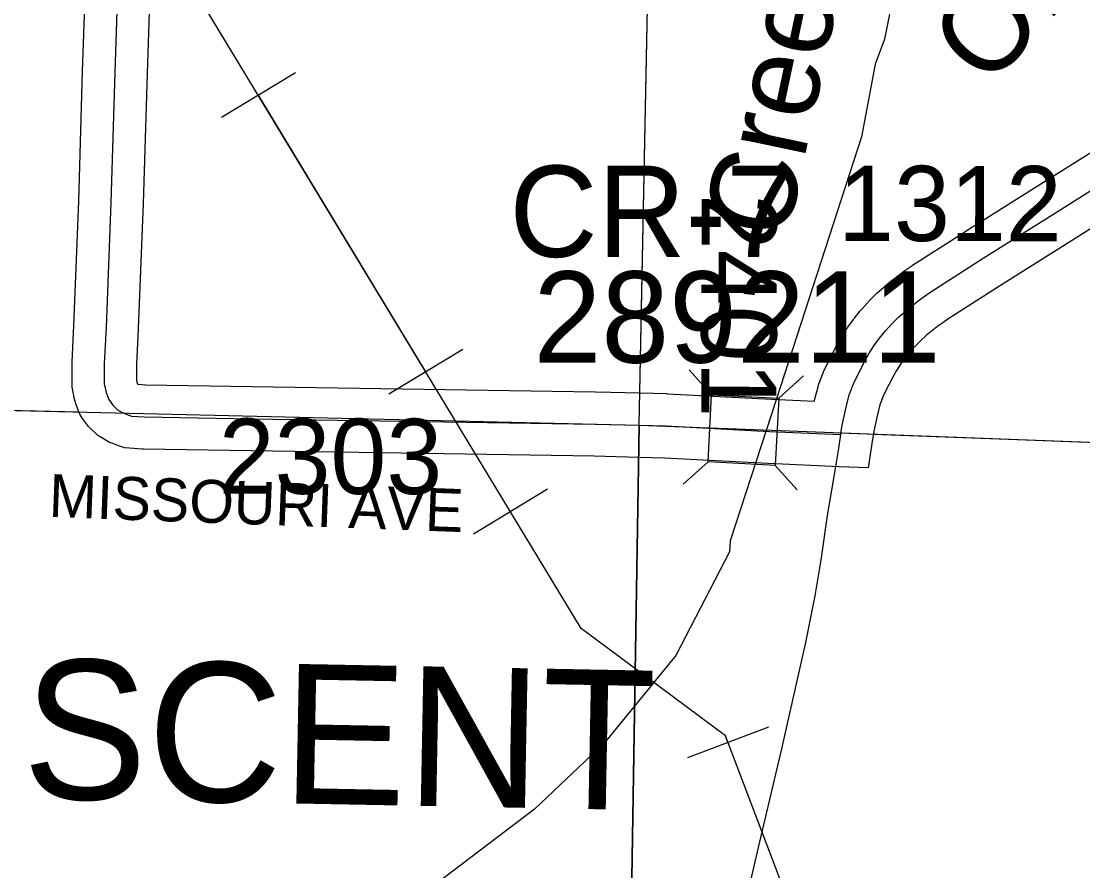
# Model space of a CAD drawing. Extents: x -132.8 to -73.3, y -60 to -26.
# Drawn here: x -123.205 to -122.216, y -41.74 to -40.948 of the extents above; entities that cross this region are included whole.
import ezdxf

# ---------------------------------------------------------------- set-up
doc = ezdxf.new("R2010")
doc.units = 0
for name, color, linetype in [('tdCoCityStreetMajor', 7, 'Continuous'), ('tdCoCorpBndry', 7, 'Continuous'), ('tdCoCorpTxt', 7, 'Continuous'), ('tdCoHydroRiver', 7, 'Continuous'), ('tdCoHydroTxtLg', 7, 'Continuous'), ('tdCoPipe', 7, 'Continuous'), ('tdCoSecRdNmbr', 7, 'Continuous'), ('tdCoSecRdTxt', 7, 'Continuous'), ('tdCoSecRteBand', 7, 'Continuous'), ('tdCoSecRteCL', 7, 'Continuous'), ('tdCoSectLine', 7, 'Continuous'), ('tdCoSectLinePart', 7, 'Continuous'), ('tdCoStrucSec', 7, 'Continuous'), ('tdCoStrucSecCoName', 7, 'Continuous'), ('tdCoStrucSecFHWANum', 7, 'Continuous'), ('tdCoSurfAsphalt', 7, 'Continuous'), ('tdCoSurfGravel', 7, 'Continuous')]:
    doc.layers.add(name, color=color, linetype=linetype)

msp = doc.modelspace()

# ---------------------------------------------------------------- linework, layer by layer
at = {"layer": 'tdCoCityStreetMajor'}
msp.add_lwpolyline([(-122.55312, -42.10755), (-122.55171, -42.06495), (-122.55171, -42.06479), (-122.55167, -42.06365), (-122.54998, -42.01239), (-122.54953, -41.99614), (-122.54727, -41.91449), (-122.54579, -41.86936), (-122.54505, -41.86184), (-122.54431, -41.85432), (-122.54283, -41.8373), (-122.53962, -41.81659), (-122.53568, -41.79513), (-122.53124, -41.77565), (-122.5157, -41.70882), (-122.49622, -41.6262), (-122.48414, -41.57244), (-122.47378, -41.52707), (-122.4649, -41.48367), (-122.45923, -41.4484), (-122.45356, -41.4087), (-122.44739, -41.37245), (-122.44345, -41.34828), (-122.44126, -41.33341)], dxfattribs=at)
at = {"layer": 'tdCoCorpBndry'}
msp.add_lwpolyline([(-123.26331, -42.17275), (-123.19309, -42.17899), (-123.12995, -42.17972), (-123.04235, -42.18818), (-122.96256, -42.19238), (-122.89472, -42.20144), (-122.88496, -42.06052), (-122.88045, -41.86013), (-122.6374, -41.86205), (-122.62876, -41.32472), (-122.60415, -41.32536), (-122.50748, -41.33054), (-122.44126, -41.33341), (-122.44102, -41.33184), (-122.1125, -41.34429)], dxfattribs=at)
at = {"layer": 'tdCoHydroRiver'}
for points in [[(-122.27506, -40.58525), (-122.28819, -40.60382), (-122.31994, -40.66921), (-122.39142, -40.91968), (-122.40054, -40.96518), (-122.40906, -40.98862), (-122.42194, -41.0561), (-122.50113, -41.30004), (-122.54433, -41.43231)], [(-122.54433, -41.43231), (-122.54479, -41.44269), (-122.59473, -41.53914), (-122.62248, -41.5731), (-122.66165, -41.62094), (-122.72643, -41.68229), (-123.19207, -42.03567), (-123.29742, -42.13851), (-123.35053, -42.17651), (-123.36033, -42.18887)]]:
    msp.add_lwpolyline(points, dxfattribs=at)
at = {"layer": 'tdCoPipe'}
for p, q in [((-122.94934, -40.99652), (-123.01834, -41.0383)), ((-122.7933, -41.25427), (-122.86217, -41.29596)), ((-122.71449, -41.38444), (-122.78349, -41.42621)), ((-122.50867, -41.60592), (-122.58391, -41.63456))]:
    msp.add_line(p, q, dxfattribs=at)
for points in [[(-119.95841, -47.76157), (-119.94709, -47.38436), (-120.33438, -46.35964), (-120.5772, -46.36675), (-120.64405, -46.29789), (-120.70154, -46.0564), (-120.83699, -45.90474), (-120.87509, -45.69739), (-120.97171, -45.50876), (-121.21243, -44.68361), (-121.38011, -44.22938), (-121.59571, -43.76427), (-121.82854, -43.25711), (-122.11746, -42.74686), (-122.54872, -41.61405), (-122.68315, -41.51406), (-123.12619, -40.78227)], [(-122.82779, -41.27515), (-122.98383, -41.01741)], [(-122.54635, -41.62026), (-122.54872, -41.61405), (-122.68315, -41.51406), (-122.74898, -41.40532)]]:
    msp.add_lwpolyline(points, dxfattribs=at)
at = {"layer": 'tdCoSecRteBand'}
for points in [[(-122.41552, -41.36456), (-122.44256, -41.36339), (-122.50878, -41.36051), (-122.50893, -41.3605), (-122.50908, -41.3605), (-122.60534, -41.35534), (-122.62954, -41.35471), (-122.67111, -41.35363), (-122.99055, -41.3487), (-122.99058, -41.3487), (-122.9906, -41.3487), (-123.09073, -41.34697), (-123.0914, -41.34696), (-123.09208, -41.34692), (-123.10392, -41.34618), (-123.10823, -41.34591), (-123.1123, -41.34443), (-123.12044, -41.34147), (-123.12315, -41.34049), (-123.12562, -41.339), (-123.13055, -41.33604), (-123.13335, -41.33437), (-123.13572, -41.33213), (-123.14015, -41.32794), (-123.14227, -41.32593), (-123.14397, -41.32356), (-123.14767, -41.31838), (-123.14999, -41.31512), (-123.15139, -41.31137), (-123.15385, -41.30471), (-123.15461, -41.30265), (-123.15507, -41.30051), (-123.15679, -41.29238), (-123.15745, -41.2893), (-123.15745, -41.28615), (-123.15745, -41.27678), (-123.15745, -41.26716), (-123.15745, -41.26639), (-123.15741, -41.26562), (-123.15569, -41.23228), (-123.15126, -41.11619), (-123.14757, -40.99522), (-123.14757, -40.99519), (-123.14757, -40.99516), (-123.14412, -40.8897)], [(-123.08415, -40.89157), (-123.0876, -40.99709), (-123.0913, -41.11814), (-123.0913, -41.11825), (-123.0913, -41.11837), (-123.09574, -41.23477), (-123.09575, -41.23497), (-123.09576, -41.23517), (-123.09745, -41.26793), (-123.09745, -41.27678), (-123.09745, -41.283), (-123.09683, -41.28592), (-123.0967, -41.28626), (-123.09586, -41.28656), (-123.08901, -41.28699), (-122.9896, -41.28871), (-122.67002, -41.29364), (-122.66986, -41.29364), (-122.6697, -41.29364), (-122.62797, -41.29473), (-122.60337, -41.29537), (-122.60295, -41.29538), (-122.60254, -41.2954), (-122.50602, -41.30057), (-122.4658, -41.30232)], [(-122.4658, -41.30232), (-122.46561, -41.30146), (-122.46548, -41.30086), (-122.46532, -41.30026), (-122.46236, -41.28892), (-122.4619, -41.28715), (-122.46123, -41.28545), (-122.45654, -41.27361), (-122.45607, -41.2724), (-122.45548, -41.27124), (-122.45007, -41.26042), (-122.44618, -41.25259), (-122.44582, -41.25186), (-122.44542, -41.25115), (-122.44109, -41.24352), (-122.44069, -41.24281), (-122.44025, -41.24213), (-122.43552, -41.23473), (-122.43508, -41.23405), (-122.4346, -41.23339), (-122.42947, -41.22627), (-122.429, -41.22561), (-122.42849, -41.22497), (-122.42298, -41.21814), (-122.42247, -41.21751), (-122.42193, -41.2169), (-122.41606, -41.21037), (-122.41552, -41.20977), (-122.41494, -41.2092), (-122.40873, -41.203), (-122.40815, -41.20242), (-122.40754, -41.20188), (-122.401, -41.19603), (-122.4004, -41.19548), (-122.39976, -41.19498), (-122.39292, -41.18949), (-122.39287, -41.18945), (-122.39282, -41.18941), (-122.38762, -41.18527), (-122.3872, -41.18494), (-122.38677, -41.18462), (-122.38142, -41.18068), (-122.381, -41.18036), (-122.38055, -41.18006), (-122.37507, -41.1763), (-122.3747, -41.17605), (-122.37432, -41.17581), (-122.32476, -41.14399), (-122.32463, -41.14392), (-122.32451, -41.14384), (-122.25227, -41.09847), (-122.18907, -41.05863)], [(-122.15692, -41.1093), (-122.2203, -41.14925), (-122.22032, -41.14926), (-122.22034, -41.14927), (-122.29247, -41.19457), (-122.34154, -41.22606), (-122.34621, -41.22926), (-122.3507, -41.23257), (-122.35543, -41.23634), (-122.3616, -41.24128), (-122.36693, -41.24605), (-122.37199, -41.2511), (-122.37677, -41.25641), (-122.38126, -41.26198), (-122.38543, -41.26779), (-122.38929, -41.27381), (-122.39282, -41.28003), (-122.39636, -41.28716), (-122.39638, -41.28719), (-122.39639, -41.28722), (-122.40124, -41.29691), (-122.40477, -41.30583), (-122.40711, -41.31481), (-122.41046, -41.33023), (-122.41134, -41.33621), (-122.41158, -41.33779), (-122.41552, -41.36456)]]:
    msp.add_lwpolyline(points, dxfattribs=at)
at = {"layer": 'tdCoSecRteCL'}
msp.add_lwpolyline([(-123.11413, -40.89059), (-123.11758, -40.99614), (-123.12128, -41.11722), (-123.12572, -41.23362), (-123.12745, -41.26716), (-123.12745, -41.27678), (-123.12745, -41.28615), (-123.12572, -41.29429), (-123.12325, -41.30095), (-123.11956, -41.30613), (-123.11512, -41.31032), (-123.11018, -41.31328), (-123.10205, -41.31624), (-123.09021, -41.31698), (-122.99009, -41.3187), (-122.67048, -41.32363), (-122.62876, -41.32472), (-122.60415, -41.32536), (-122.50748, -41.33054), (-122.44126, -41.33341), (-122.44102, -41.33184), (-122.43999, -41.32485), (-122.4363, -41.30784), (-122.43334, -41.29649), (-122.42865, -41.28465), (-122.42323, -41.2738), (-122.41932, -41.26594), (-122.41499, -41.25831), (-122.41026, -41.25092), (-122.40513, -41.24379), (-122.39962, -41.23696), (-122.39375, -41.23043), (-122.38754, -41.22424), (-122.381, -41.21838), (-122.37415, -41.21289), (-122.36895, -41.20876), (-122.3636, -41.20481), (-122.35812, -41.20105), (-122.30855, -41.16924), (-122.2363, -41.12387), (-122.17292, -41.08392)], dxfattribs=at)
at = {"layer": 'tdCoSectLine'}
for points in [[(-122.62913, -41.32472), (-122.60898, -40.31229)], [(-123.619, -41.30129), (-122.62913, -41.32472)], [(-122.64487, -42.30302), (-122.62913, -41.32472)], [(-122.62913, -41.32472), (-121.6344, -41.36243)]]:
    msp.add_lwpolyline(points, dxfattribs=at)
at = {"layer": 'tdCoSectLinePart'}
for points in [[(-122.62854, -41.29475), (-122.60898, -40.31229)], [(-123.619, -41.30129), (-123.15066, -41.31237)], [(-122.4109, -41.33299), (-122.27687, -41.33808)]]:
    msp.add_lwpolyline(points, dxfattribs=at)
at = {"layer": 'tdCoStrucSec'}
for points in [[(-122.58242, -41.27307), (-122.56152, -41.29634), (-122.49905, -41.29969)], [(-122.47578, -41.27878), (-122.49905, -41.29969), (-122.5024, -41.36216)], [(-122.58813, -41.37971), (-122.56487, -41.35881), (-122.56152, -41.29634)], [(-122.48194, -41.38493), (-122.5024, -41.36216), (-122.56487, -41.35881)]]:
    msp.add_lwpolyline(points, dxfattribs=at)
at = {"layer": 'tdCoSurfAsphalt'}
msp.add_lwpolyline([(-122.44126, -41.33341), (-122.44102, -41.33184), (-122.43999, -41.32485), (-122.4363, -41.30784), (-122.43334, -41.29649), (-122.42865, -41.28465), (-122.42323, -41.2738), (-122.41932, -41.26594), (-122.41499, -41.25831), (-122.41026, -41.25092), (-122.40513, -41.24379), (-122.39962, -41.23696), (-122.39375, -41.23043), (-122.38754, -41.22424), (-122.381, -41.21838), (-122.37415, -41.21289), (-122.36895, -41.20876), (-122.3636, -41.20481), (-122.35812, -41.20105), (-122.30855, -41.16924), (-122.2363, -41.12387), (-122.17292, -41.08392)], dxfattribs=at)
at = {"layer": 'tdCoSurfGravel'}
for points in [[(-123.11413, -40.89059), (-123.11758, -40.99614), (-123.12128, -41.11722), (-123.12572, -41.23362), (-123.12745, -41.26716), (-123.12745, -41.27678), (-123.12745, -41.28615), (-123.12572, -41.29429), (-123.12325, -41.30095), (-123.11956, -41.30613), (-123.11512, -41.31032), (-123.11018, -41.31328), (-123.10205, -41.31624), (-123.09021, -41.31698), (-122.99009, -41.3187), (-122.67048, -41.32363), (-122.62876, -41.32472)], [(-122.62876, -41.32472), (-122.60415, -41.32536), (-122.50748, -41.33054), (-122.44126, -41.33341)]]:
    msp.add_lwpolyline(points, dxfattribs=at)

# ---------------------------------------------------------------- texts
at = {"layer": 'tdCoCorpTxt'}
msp.add_text('CRESCENT', height=0.13, rotation=358.90885, dxfattribs=at).set_placement((-123.57115, -41.66524))
at = {"layer": 'tdCoHydroTxtLg'}
msp.add_text('Creek', height=0.08, rotation=78.07136, dxfattribs=at).set_placement((-122.49145, -41.15418))
at = {"layer": 'tdCoSecRdNmbr'}
for s, rotation, p in [('1312', 359.90883, (-122.44367, -41.15308)), ('2401', 269.90819, (-122.57085, -41.10922)), ('2303', 359.90795, (-123.02081, -41.38853))]:
    msp.add_text(s, height=0.07, rotation=rotation, dxfattribs=at).set_placement(p)
at = {"layer": 'tdCoSecRdTxt'}
for s, height, rotation, p in [('OLD LINCOLN', 0.08, 47.95658, (-122.30401, -41.01221)), ('MISSOURI AVE', 0.04, 357.88986, (-123.17956, -41.41011))]:
    msp.add_text(s, height=height, rotation=rotation, dxfattribs=at).set_placement(p)
at = {"layer": 'tdCoStrucSecCoName'}
msp.add_text('CR-7', height=0.085, dxfattribs=at).set_placement((-122.74995, -41.168))
at = {"layer": 'tdCoStrucSecFHWANum'}
msp.add_text('289211', height=0.085, dxfattribs=at).set_placement((-122.72752, -41.26648))

doc.saveas('drawing.dxf')
